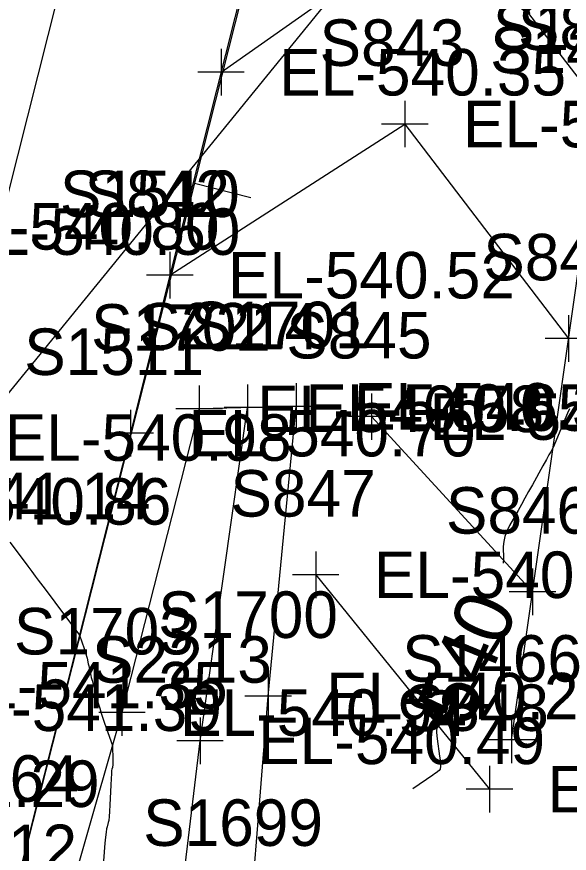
# Model space of a CAD drawing. Extents: x 1724534 to 1727318, y 657156 to 660047.
# Drawn here: x 1725548.2 to 1725595.7, y 659319.2 to 659391.1 of the extents above; entities that cross this region are included whole.
import ezdxf

# ---------------------------------------------------------------- set-up
doc = ezdxf.new("R2010")
doc.units = 0
for name, color, linetype in [('SURVEY - CENTERLINE - Preliminary', 7, 'Continuous'), ('SURVEY - CENTERLINE - Preliminary Text', 7, 'Continuous'), ('SURVEY - CONTOURS - Index with Text', 7, 'Continuous'), ('SURVEY - CONTOURS - Intermediate with optional Text', 7, 'Continuous'), ('SURVEY - DRAINAGE - Area Shapes', 7, 'Continuous'), ('SURVEY - DTM - Breaklines', 7, 'Continuous'), ('SURVEY - DTM - Breaklines - Points - Elevations', 7, 'Continuous'), ('SURVEY - DTM - Breaklines - Points - Locators', 7, 'Continuous'), ('SURVEY - DTM - Breaklines - Points - Numbers', 7, 'Continuous'), ('SURVEY - TRAFFIC CONTROL - Pavement Marking - Points - Elevations', 7, 'Continuous'), ('SURVEY - TRAFFIC CONTROL - Pavement Marking - Points - Locators', 7, 'Continuous'), ('SURVEY - TRAFFIC CONTROL - Pavement Marking - Points - Numbers', 7, 'Continuous'), ('SURVEY - TRAFFIC CONTROL - Pavement Marking with Text', 7, 'Continuous'), ('SURVEY - TRANSPORTATION - Features', 7, 'Continuous'), ('SURVEY - TRANSPORTATION - Features - Points - Elevations', 7, 'Continuous'), ('SURVEY - TRANSPORTATION - Features - Points - Locators', 7, 'Continuous'), ('SURVEY - TRANSPORTATION - Features - Points - Numbers', 7, 'Continuous'), ('SURVEY - TRANSPORTATION - Roads', 7, 'Continuous'), ('SURVEY - TRANSPORTATION - Roads - Points - Elevations', 7, 'Continuous'), ('SURVEY - TRANSPORTATION - Roads - Points - Locators', 7, 'Continuous'), ('SURVEY - TRANSPORTATION - Roads - Points - Numbers', 7, 'Continuous')]:
    doc.layers.add(name, color=color, linetype=linetype)

msp = doc.modelspace()

# ---------------------------------------------------------------- linework, layer by layer
at = {"layer": 'SURVEY - CENTERLINE - Preliminary'}
msp.add_line((1725628.749, 659634.745), (1725510.016, 659165.778), dxfattribs=at)
msp.add_line((1725628.749, 659634.745), (1725510.016, 659165.778), dxfattribs=at)
msp.add_line((1725628.749, 659634.745), (1725510.016, 659165.778), dxfattribs=at)
at = {"layer": 'SURVEY - CENTERLINE - Preliminary Text'}
msp.add_line((1725563.435, 659376.769), (1725568.282, 659375.542), dxfattribs=at)
at = {"layer": 'SURVEY - CONTOURS - Index with Text'}
for points in [[(1725595.702, 659357.372), (1725595.54, 659356.992), (1725594.291, 659354.044), (1725594.155, 659353.799), (1725594.087, 659353.676), (1725593.941, 659353.415), (1725593.718, 659353.014), (1725593.418, 659352.474), (1725592.513, 659350.849), (1725592.182, 659350.254), (1725591.867, 659349.688), (1725591.568, 659349.152), (1725591.286, 659348.645), (1725590.555, 659347.332), (1725590.315, 659346.85), (1725590.145, 659346.392), (1725590.044, 659345.956), (1725590.012, 659345.543), (1725590.02, 659344.472), (1725589.994, 659344.104)], [(1725584.374, 659330.415), (1725584.306, 659330.076), (1725584.274, 659329.536), (1725584.318, 659328.988), (1725584.536, 659327.513), (1725584.595, 659327.021), (1725584.608, 659326.649), (1725584.575, 659326.397), (1725584.496, 659326.267), (1725584.224, 659326.079), (1725584.102, 659325.994), (1725583.938, 659325.88), (1725582.241, 659324.704)]]:
    msp.add_lwpolyline(points, dxfattribs=at)
at = {"layer": 'SURVEY - CONTOURS - Intermediate with optional Text'}
msp.add_lwpolyline([(1725547.551, 659345.921), (1725548.696, 659344.392), (1725549.1, 659343.853), (1725549.451, 659343.384), (1725549.75, 659342.986), (1725549.998, 659342.657), (1725550.587, 659341.874), (1725550.828, 659341.553), (1725551.108, 659341.18), (1725551.426, 659340.754), (1725553.545, 659337.915), (1725553.947, 659336.772), (1725554.027, 659336.535), (1725554.096, 659336.316), (1725554.152, 659336.113), (1725554.198, 659335.927), (1725554.302, 659335.455), (1725554.341, 659335.282), (1725554.377, 659335.119), (1725554.411, 659334.965), (1725554.443, 659334.82), (1725554.526, 659334.447), (1725554.568, 659334.268), (1725554.635, 659334.013), (1725554.724, 659333.681), (1725554.837, 659333.272), (1725555.168, 659332.08), (1725555.295, 659331.637), (1725555.428, 659331.201), (1725555.565, 659330.774), (1725555.709, 659330.354), (1725556.389, 659328.414), (1725556.412, 659327.16), (1725556.414, 659326.918), (1725556.41, 659326.731), (1725556.4, 659326.599), (1725556.384, 659326.521), (1725556.335, 659326.386), (1725556.316, 659326.263), (1725556.294, 659325.993), (1725556.27, 659325.578), (1725556.244, 659325.017), (1725556.172, 659323.326), (1725556.143, 659322.755), (1725556.11, 659322.31), (1725556.073, 659321.99), (1725556.032, 659321.796), (1725555.918, 659321.445), (1725555.876, 659321.259), (1725555.832, 659320.962), (1725555.789, 659320.554), (1725555.745, 659320.036), (1725555.627, 659318.508)], dxfattribs=at)
at = {"layer": 'SURVEY - DRAINAGE - Area Shapes'}
msp.add_lwpolyline([(1725457.865, 659006.777), (1725413.857, 659016.262), (1725297.605, 659050.843), (1725314.042, 659296.608), (1725386.76, 659493.901), (1725483.401, 659755.229), (1725623.949, 659732.704), (1725676.22, 659724.326), (1725634.82, 659466.017), (1725543.324, 659353.721), (1725499.683, 659185.923), (1725479.088, 659106.738)], close=True, dxfattribs=at)
at = {"layer": 'SURVEY - DTM - Breaklines'}
msp.add_lwpolyline([(1725525.942, 659009.271), (1725526.399, 659011.158), (1725528.918, 659041.105), (1725531.461, 659071.052), (1725534.8, 659101.37), (1725536.346, 659131.334), (1725539.898, 659161.171), (1725544.971, 659191.09), (1725550.75, 659220.691), (1725554.674, 659250.537), (1725558.308, 659280.317), (1725560.346, 659299.038), (1725563.922, 659328.825), (1725567.992, 659357.481)], dxfattribs=at)
at = {"layer": 'SURVEY - DTM - Breaklines - Points - Locators'}
for p, q in [((1725567.992, 659359.481), (1725567.992, 659355.481)), ((1725569.992, 659357.481), (1725565.992, 659357.481)), ((1725563.922, 659330.825), (1725563.922, 659326.825)), ((1725565.922, 659328.825), (1725561.922, 659328.825))]:
    msp.add_line(p, q, dxfattribs=at)
at = {"layer": 'SURVEY - TRAFFIC CONTROL - Pavement Marking - Points - Locators'}
for p, q in [((1725565.732, 659388.319), (1725565.732, 659384.319)), ((1725567.732, 659386.319), (1725563.732, 659386.319)), ((1725581.541, 659383.864), (1725581.541, 659379.864)), ((1725583.541, 659381.864), (1725579.541, 659381.864)), ((1725561.33, 659370.865), (1725561.33, 659366.865)), ((1725563.33, 659368.865), (1725559.33, 659368.865)), ((1725595.627, 659365.424), (1725595.627, 659361.424)), ((1725597.627, 659363.424), (1725593.627, 659363.424)), ((1725578.68, 659358.708), (1725578.68, 659354.708)), ((1725580.68, 659356.708), (1725576.68, 659356.708)), ((1725573.876, 659345.108), (1725573.876, 659341.108)), ((1725592.524, 659343.643), (1725592.524, 659339.643)), ((1725575.876, 659343.108), (1725571.876, 659343.108)), ((1725594.524, 659341.643), (1725590.524, 659341.643)), ((1725588.82, 659326.677), (1725588.82, 659322.677)), ((1725590.82, 659324.677), (1725586.82, 659324.677))]:
    msp.add_line(p, q, dxfattribs=at)
at = {"layer": 'SURVEY - TRAFFIC CONTROL - Pavement Marking with Text'}
for p, q in [((1725578.68, 659356.708), (1725592.524, 659341.643)), ((1725573.876, 659343.108), (1725588.82, 659324.677))]:
    msp.add_line(p, q, dxfattribs=at)
for points in [[(1725565.732, 659386.319), (1725585.425, 659400.167), (1725598.45, 659383.225)], [(1725561.33, 659368.865), (1725581.541, 659381.864), (1725595.627, 659363.424)]]:
    msp.add_lwpolyline(points, dxfattribs=at)
at = {"layer": 'SURVEY - TRANSPORTATION - Features'}
msp.add_lwpolyline([(1725558.747, 659239.804), (1725561.49, 659264.678), (1725565.369, 659289.947), (1725568.335, 659314.791), (1725569.778, 659332.675), (1725572.178, 659357.586), (1725563.842, 659357.376), (1725557.203, 659331.254), (1725550.316, 659307.208), (1725543.339, 659283.189), (1725537.281, 659258.937), (1725530.962, 659234.747)], dxfattribs=at)
at = {"layer": 'SURVEY - TRANSPORTATION - Features - Points - Locators'}
for p, q in [((1725563.842, 659359.376), (1725563.842, 659355.376)), ((1725572.178, 659359.586), (1725572.178, 659355.586)), ((1725565.842, 659357.376), (1725561.842, 659357.376)), ((1725574.178, 659357.586), (1725570.178, 659357.586)), ((1725569.778, 659334.675), (1725569.778, 659330.675)), ((1725557.203, 659333.254), (1725557.203, 659329.254)), ((1725571.778, 659332.675), (1725567.778, 659332.675)), ((1725559.203, 659331.254), (1725555.203, 659331.254))]:
    msp.add_line(p, q, dxfattribs=at)
at = {"layer": 'SURVEY - TRANSPORTATION - Roads'}
for points in [[(1725590.712, 659328.916), (1725598.166, 659381.246), (1725598.45, 659383.225), (1725602.437, 659408.918), (1725603.053, 659412.87), (1725607.12, 659438.551), (1725610.58, 659460.277), (1725610.891, 659462.253), (1725615.777, 659493.878), (1725619.05, 659513.608), (1725619.366, 659515.583), (1725622.791, 659537.313), (1725623.106, 659539.288), (1725628.245, 659570.869), (1725628.563, 659572.843), (1725632.342, 659596.54), (1725632.661, 659598.515), (1725636.547, 659622.193)], [(1725509.717, 659226.971), (1725517.054, 659256.051), (1725522.463, 659277.37), (1725530.246, 659308.405), (1725536.116, 659331.674), (1725536.614, 659333.611), (1725542.122, 659354.908), (1725554.364, 659403.386), (1725567.129, 659453.798), (1725567.617, 659455.737), (1725576.381, 659490.656), (1725576.873, 659492.594), (1725587.785, 659535.219), (1725588.276, 659537.157), (1725594.628, 659562.367), (1725602.882, 659595.344), (1725603.37, 659597.283), (1725609.346, 659620.521)], [(1725624.67, 659618.957), (1725609.021, 659556.912), (1725594.317, 659498.747), (1725580.515, 659444.472), (1725570.134, 659403.773), (1725561.33, 659368.865), (1725557.927, 659355.285), (1725547.165, 659312.624), (1725545.206, 659304.869), (1725533.446, 659258.339), (1725527.51, 659235.091)]]:
    msp.add_lwpolyline(points, dxfattribs=at)
at = {"layer": 'SURVEY - TRANSPORTATION - Roads - Points - Locators'}
for p, q in [((1725561.33, 659370.865), (1725561.33, 659366.865)), ((1725563.33, 659368.865), (1725559.33, 659368.865)), ((1725557.927, 659357.285), (1725557.927, 659353.285)), ((1725559.927, 659355.285), (1725555.927, 659355.285)), ((1725590.712, 659330.916), (1725590.712, 659326.916)), ((1725592.712, 659328.916), (1725588.712, 659328.916))]:
    msp.add_line(p, q, dxfattribs=at)

# ---------------------------------------------------------------- texts
at = {"layer": 'SURVEY - CONTOURS - Index with Text'}
msp.add_text('540', height=5, rotation=67.67753, dxfattribs=at).set_placement((1725587.069, 659329.893))
at = {"layer": 'SURVEY - DTM - Breaklines - Points - Elevations'}
for s, p in [('EL-540.80', (1725540.913, 659371.067)), ('EL-540.65', (1725572.992, 659355.481)), ('EL-541.14', (1725534.984, 659347.877)), ('EL-540.49', (1725568.922, 659326.825)), ('EL-541.64', (1725528.806, 659323.59))]:
    msp.add_text(s, height=4, dxfattribs=at).set_placement(p)
at = {"layer": 'SURVEY - DTM - Breaklines - Points - Numbers'}
for s, p in [('S2214', (1725558.704, 659362.481)), ('S2213', (1725554.634, 659333.825))]:
    msp.add_text(s, height=4, dxfattribs=at).set_placement(p)
at = {"layer": 'SURVEY - TRAFFIC CONTROL - Pavement Marking - Points - Elevations'}
for s, p in [('EL-540.35', (1725570.732, 659384.319)), ('EL-540.19', (1725586.541, 659379.864)), ('EL-540.52', (1725566.33, 659366.865)), ('EL-540.18', (1725583.68, 659354.708)), ('EL-540.26', (1725578.876, 659341.108)), ('EL-539.93', (1725593.82, 659322.677))]:
    msp.add_text(s, height=4, dxfattribs=at).set_placement(p)
at = {"layer": 'SURVEY - TRAFFIC CONTROL - Pavement Marking - Points - Numbers'}
for s, p in [('S841', (1725591.272, 659388.225)), ('S843', (1725574.205, 659386.864)), ('S842', (1725553.994, 659373.865)), ('S844', (1725588.291, 659368.424)), ('S845', (1725571.344, 659361.708)), ('S847', (1725566.54, 659348.108)), ('S846', (1725585.078, 659346.643)), ('S848', (1725581.437, 659329.677))]:
    msp.add_text(s, height=4, dxfattribs=at).set_placement(p)
at = {"layer": 'SURVEY - TRANSPORTATION - Features - Points - Elevations'}
for s, p in [('EL-540.50', (1725542.702, 659370.615)), ('EL-540.58', (1725568.842, 659355.376)), ('EL-540.38', (1725577.178, 659355.586)), ('EL-540.86', (1725536.77, 659347.415)), ('EL-540.24', (1725574.778, 659330.675)), ('EL-540.94', (1725562.203, 659329.254)), ('EL-541.29', (1725530.595, 659323.139))]:
    msp.add_text(s, height=4, dxfattribs=at).set_placement(p)
at = {"layer": 'SURVEY - TRANSPORTATION - Features - Points - Numbers'}
for s, p in [('S1701', (1725563.048, 659362.586)), ('S1702', (1725554.554, 659362.376)), ('S1700', (1725560.317, 659337.675)), ('S1703', (1725547.915, 659336.254)), ('S1699', (1725559.032, 659319.791))]:
    msp.add_text(s, height=4, dxfattribs=at).set_placement(p)
at = {"layer": 'SURVEY - TRANSPORTATION - Roads - Points - Elevations'}
for s, p in [('EL-540.52', (1725566.33, 659366.865)), ('EL-540.70', (1725562.927, 659353.285)), ('EL-540.98', (1725547.122, 659352.908)), ('EL-541.35', (1725541.614, 659331.611)), ('EL-541.39', (1725541.116, 659329.674))]:
    msp.add_text(s, height=4, dxfattribs=at).set_placement(p)
at = {"layer": 'SURVEY - TRANSPORTATION - Roads - Points - Numbers'}
for s, p in [('S1468', (1725589.115, 659388.225)), ('S1467', (1725588.878, 659386.246)), ('S1510', (1725551.869, 659373.865)), ('S1511', (1725548.797, 659360.285)), ('S1466', (1725581.314, 659333.916)), ('S1512', (1725537.877, 659317.624))]:
    msp.add_text(s, height=4, dxfattribs=at).set_placement(p)

doc.saveas('drawing.dxf')
